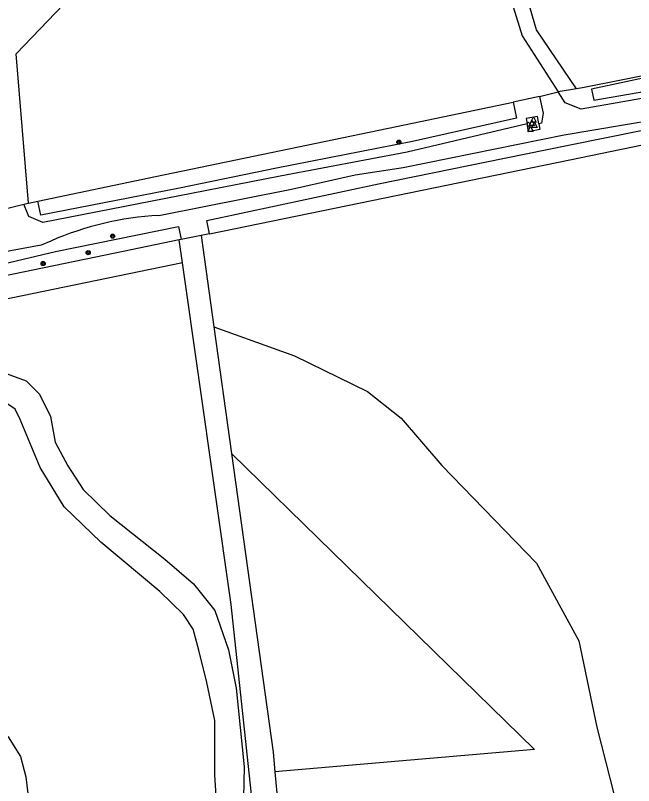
# Model space of a CAD drawing. Extents: x 126000 to 131009, y 393000 to 395500.
# Drawn here: x 128125.4 to 128243.4, y 395141.6 to 395288.7 of the extents above; entities that cross this region are included whole.
import ezdxf

# ---------------------------------------------------------------- set-up
doc = ezdxf.new("R2010")
doc.units = 0
for name, color, linetype in [('gg-afsc-draadraster', 7, 'Continuous'), ('gg-afsc-hekwerk', 7, 'Continuous'), ('gg-knt-onverhard', 7, 'Continuous'), ('gg-knt-verharding', 7, 'Continuous'), ('gg-kntw-greppel-droge sloot', 7, 'Continuous'), ('gt-grn-groengrens', 7, 'Continuous'), ('gt-symb-boom', 7, 'Continuous'), ('gt-symb-brandkraan', 7, 'Continuous'), ('gt-symb-waterafsluiter', 7, 'Continuous')]:
    doc.layers.add(name, color=color, linetype=linetype)

# ---------------------------------------------------------------- blocks, each defined once
blk = doc.blocks.new('gt0-WAFSL')
at = {"layer": 'gt-symb-waterafsluiter'}
for p, q in [((-0.5, -0.33), (0, 0.67)), ((0, 0.67), (0.5, -0.33)), ((0.5, -0.33), (-0.5, -0.33))]:
    blk.add_line(p, q, dxfattribs=at)
blk = doc.blocks.new('gt0-BR')
at = {"layer": 'gt-symb-brandkraan'}
for centre, radius, start, end in [((-0.24, 0), 0.206, 107.5669, 252.4331), ((0.6, -2.66), 3, 106.892, 107.5669), ((0, -0.69), 0.938, 73.108, 106.892), ((-0.6, -2.66), 3, 72.4331, 73.108), ((0.24, 0), 0.206, 287.567, 72.4331), ((0.6, 2.66), 3, 252.4331, 253.108), ((0, 0.69), 0.938, 253.108, 286.8921), ((-0.6, 2.66), 3, 286.8921, 287.567)]:
    blk.add_arc(centre, radius, start, end, dxfattribs=at)
blk = doc.blocks.new('gt0-BOOM')
at = {"layer": 'gt-symb-boom'}
for radius in [0.4, 0.2]:
    blk.add_circle((0, 0), radius, dxfattribs=at)

msp = doc.modelspace()

# ---------------------------------------------------------------- linework, layer by layer
at = {"layer": 'gg-afsc-draadraster'}
for p, q in [((128232.51, 395274.66), (128229.01, 395274.11)), ((128225.45, 395273.17), (128220.47, 395272.12)), ((128127, 395252.63), (128127.9, 395252.82)), ((128127.9, 395252.82), (128129.71, 395253.2)), ((128162.49, 395246.99), (128160.85, 395246.65)), ((128157.08, 395245.88), (128156.66, 395245.79)), ((128160.85, 395246.65), (128157.08, 395245.88))]:
    msp.add_line(p, q, dxfattribs=at)
for points in [[(128317.88, 395292.06), (128304.65, 395289.32), (128248.45, 395277.77), (128233.66, 395274.84), (128232.51, 395274.66)], [(128129.71, 395253.2), (128152.15, 395257.89), (128198.14, 395267.43), (128220.47, 395272.12)], [(128162.49, 395246.99), (128200.61, 395254.78), (128231.28, 395261.1), (128276.89, 395270.53)], [(128156.66, 395245.79), (128144.45, 395243.3), (128103.39, 395234.83), (128103.11, 395236.17)]]:
    msp.add_lwpolyline(points, dxfattribs=at)
at = {"layer": 'gg-afsc-hekwerk'}
for p, q in [((128225.45, 395273.17), (128229.01, 395274.11)), ((128123.45, 395251.71), (128127, 395252.63))]:
    msp.add_line(p, q, dxfattribs=at)
at = {"layer": 'gg-knt-onverhard'}
for p, q in [((128157.28, 395241.45), (128156.66, 395245.79)), ((128160.85, 395246.65), (128163.28, 395229.22)), ((128163.28, 395229.22), (128166.66, 395205)), ((128174.96, 395144.22), (128176, 395132.6))]:
    msp.add_line(p, q, dxfattribs=at)
for points in [[(128211.31, 395319.92), (128222.17, 395284.78), (128229.01, 395274.11)], [(128232.51, 395274.66), (128224.9, 395285.93), (128215.85, 395316.89), (128215.06, 395320.09)], [(128337.89, 395295.24), (128337.53, 395292.68), (128336.02, 395290.49), (128333.14, 395288.99), (128306.91, 395285.06), (128284.85, 395280.53), (128249.32, 395273.55), (128233.4, 395270.76), (128230.37, 395271.99), (128229.01, 395274.11)], [(128152.76, 395250.46), (128178.11, 395255.51), (128190.28, 395258.2), (128199.43, 395259.6), (128230.19, 395265.88), (128258.9, 395270.71), (128282.84, 395275.89), (128311.63, 395282.63), (128327.5, 395285.22)], [(128225.45, 395273.17), (128226.15, 395270.03), (128225.87, 395268.09), (128225.33, 395268)], [(128223.1, 395267.95), (128200.18, 395262.53), (128175.98, 395257.99), (128156.41, 395254.18), (128130.66, 395249.14), (128127.99, 395250.28), (128127, 395252.63)], [(128132.15, 395245.59), (128130.35, 395244.82), (128102.39, 395239.65)], [(128177.02, 395078.6), (128166.6, 395176.21), (128157.28, 395241.45)], [(128164.17, 395132.76), (128163.49, 395143.58), (128163.49, 395154.06), (128161.96, 395161.3), (128160.43, 395167.44), (128159.34, 395171.49), (128157.47, 395174.3), (128152.96, 395178.64), (128141.72, 395188.1), (128134.73, 395194.83), (128130.14, 395202.33), (128126.31, 395211.53), (128125.37, 395213.51), (128123.58, 395214.7), (128112.51, 395217.43), (128101.36, 395220.5), (128096.42, 395220.75), (128092.93, 395219.9), (128089.35, 395218.28), (128085.1, 395216.24), (128082.54, 395215.98), (128080.33, 395214.02), (128080.41, 395211.64), (128080.95, 395210.11)], [(128122.39, 395220.73), (128127.44, 395218.92), (128129.99, 395216.36), (128132.12, 395212.1), (128132.97, 395207.16), (128135.44, 395202.65), (128138.33, 395198.13), (128143.44, 395193.19), (128153.92, 395184.84), (128159.39, 395180.12), (128163.48, 395175.01), (128166.12, 395167.51), (128167.57, 395160.19), (128169.1, 395145.19), (128168.93, 395139.31)], [(128166.66, 395205), (128174.63, 395148.01), (128174.96, 395144.22)], [(128087.28, 395152.21), (128088.11, 395150.31), (128089.72, 395149.24), (128091.66, 395149.29), (128094.29, 395151.87), (128098.13, 395156.2), (128101.01, 395158.05), (128104.7, 395159.46), (128109.13, 395160.09), (128113.17, 395158.78), (128116.92, 395157.08), (128121.15, 395153.86), (128124.02, 395150.89), (128126.35, 395147.14), (128127.38, 395143.25), (128127.81, 395140.09)]]:
    msp.add_lwpolyline(points, dxfattribs=at)
msp.add_arc((128155.85, 395191.27), 59.27, 92.9911, 113.5791, dxfattribs=at)
at = {"layer": 'gg-knt-verharding'}
for points in [[(128225.33, 395268), (128225.08, 395269.4), (128222.92, 395268.96), (128223.1, 395267.95)], [(128225.33, 395268), (128225.53, 395266.86), (128223.36, 395266.42), (128223.1, 395267.95)]]:
    msp.add_lwpolyline(points, dxfattribs=at)
at = {"layer": 'gg-kntw-greppel-droge sloot'}
for points in [[(128248.52, 395277.37), (128235.43, 395274.56), (128235.87, 395272.49), (128249.08, 395274.78), (128284.49, 395282.46), (128306.66, 395286.51), (128337, 395293.4), (128337.1, 395294.47), (128306.58, 395287.28), (128284.16, 395284.31), (128248.52, 395277.37)], [(128162.49, 395246.99), (128161.98, 395249.49), (128194.74, 395256.52), (128218.82, 395261.39), (128230.98, 395263.91), (128259.09, 395269.55), (128282.93, 395274.81), (128311.93, 395280.75), (128327.73, 395283.22), (128328.09, 395281.64), (128312.85, 395278.45), (128276.89, 395270.53)], [(128220.47, 395272.12), (128221.11, 395269.08), (128201.21, 395264.59), (128175.27, 395259.49), (128156.71, 395255.67), (128130.27, 395250.5), (128129.71, 395253.2)], [(128102.92, 395237.09), (128123.11, 395241.25), (128133.08, 395243.62), (128156.57, 395248.34), (128157.08, 395245.88)]]:
    msp.add_lwpolyline(points, dxfattribs=at)
at = {"layer": 'gt-grn-groengrens'}
for points in [[(128127.9, 395252.82), (128125.58, 395281.35), (128166.16, 395323.73), (128178.84, 395324.99), (128185.95, 395322.2), (128211.31, 395319.92)], [(128157.28, 395241.45), (128071.48, 395223.76), (128074.9, 395200.73), (128072.4, 395180.88), (128055.22, 395170.36), (128060.06, 395120.81), (128053.22, 395095.95), (128055.22, 395071.92), (128058.22, 395061.74), (128061.56, 395059.24), (128067.06, 395061.57), (128072.56, 395066.58), (128080.74, 395061.74), (128087.57, 395052.56), (128088.57, 395044.72), (128084.41, 395041.38), (128085.24, 395037.21), (128091.74, 395030.54), (128090.58, 395026.03), (128086.57, 395023.36), (128098.08, 395009.51), (128094.74, 394996.33), (128108.25, 394983.32)], [(128163.28, 395229.22), (128178.71, 395223.67), (128192.64, 395216.83), (128199.06, 395211.74), (128206.81, 395202.73), (128224.89, 395184.09), (128232.98, 395169.26), (128236.42, 395152.76), (128244.67, 395120.31), (128250.34, 395094.61), (128251.3, 395067.66), (128279.53, 395066.08), (128280.28, 395062.41), (128287.87, 395062.49)], [(128166.66, 395205), (128224.49, 395148.51), (128174.96, 395144.22)]]:
    msp.add_lwpolyline(points, dxfattribs=at)

# ---------------------------------------------------------------- block references
at = {"layer": 'gt-symb-boom'}
for p in [(128198.62, 395264.47), (128143.98, 395246.52), (128139.31, 395243.38), (128130.7, 395241.29)]:
    msp.add_blockref('gt0-BOOM', p, dxfattribs=at)
at = {"layer": 'gt-symb-brandkraan', "rotation": -70.50848649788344}
msp.add_blockref('gt0-BR', (128223.41, 395267.81), dxfattribs=at)
at = {"layer": 'gt-symb-waterafsluiter'}
for p in [(128224.31, 395268.62), (128223.76, 395266.82), (128224.04, 395268.01), (128224.5, 395267.6)]:
    msp.add_blockref('gt0-WAFSL', p, dxfattribs=at)

doc.saveas('drawing.dxf')
